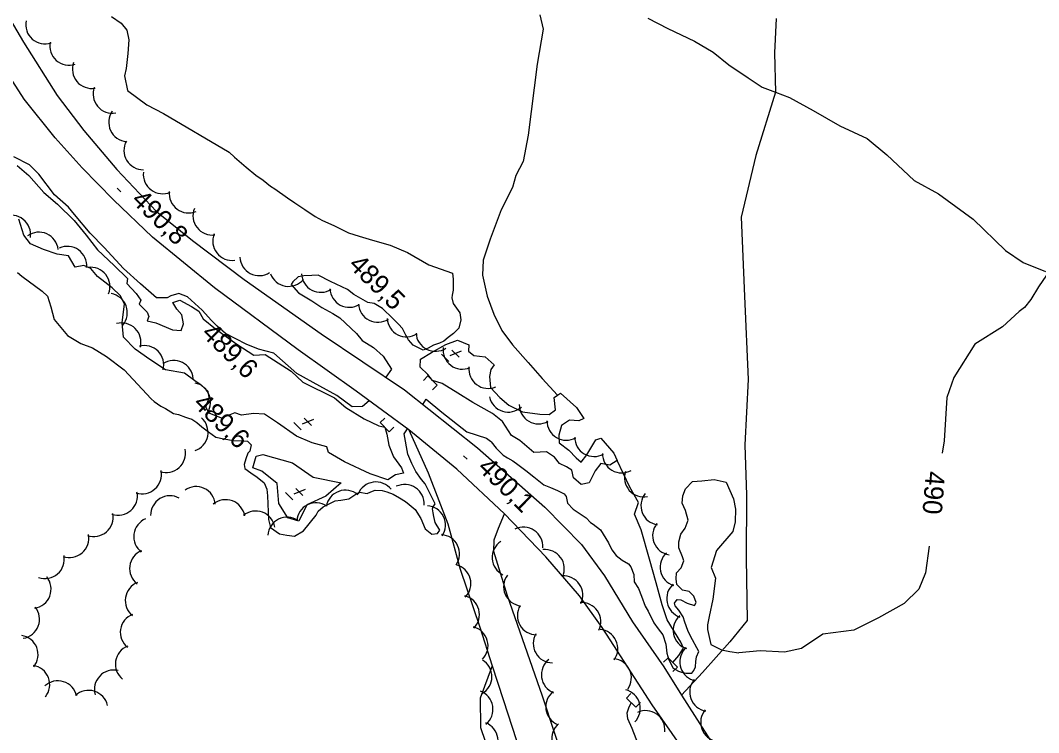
# Model space of a CAD drawing. Extents: x 642515 to 647219, y 6080136 to 6084356.
# Drawn here: x 643274.3 to 643432.4, y 6081870.4 to 6081981 of the extents above; entities that cross this region are included whole.
import ezdxf

# ---------------------------------------------------------------- set-up
doc = ezdxf.new("R2010")
doc.units = 0
for name, color, linetype in [('Level 1', 7, 'Continuous'), ('Level 19', 7, 'Continuous'), ('Level 21', 7, 'Continuous'), ('Level 22', 7, 'Continuous'), ('Level 26', 7, 'Continuous'), ('Level 3', 7, 'Continuous'), ('Level 4', 7, 'Continuous'), ('Level 44', 7, 'Continuous'), ('Level 57', 7, 'Continuous')]:
    doc.layers.add(name, color=color, linetype=linetype)

msp = doc.modelspace()

# ---------------------------------------------------------------- linework, layer by layer
at = {"layer": 'Level 1'}
for points in [[(643288.42, 6081981.62), (643289.93, 6081980.58), (643290.8, 6081979.51), (643291.14, 6081978), (643290.95, 6081975.89), (643290.69, 6081973.53), (643290.44, 6081972.39), (643290.9, 6081970.16), (643293.93, 6081967.92), (643296.51, 6081966.55), (643306.7, 6081960.55)], [(643306.7, 6081960.55), (643307.55, 6081959.79), (643309.34, 6081958.21), (643310.86, 6081957.01), (643311.96, 6081956.19), (643313.14, 6081955.29), (643313.81, 6081954.85), (643315.75, 6081953.44), (643316.92, 6081952.7), (643318.43, 6081951.66), (643320.03, 6081950.55), (643321.19, 6081949.97), (643322.93, 6081949.19), (643325.25, 6081948.04), (643326.89, 6081947.5), (643328.94, 6081946.89), (643331.72, 6081946.09), (643334.37, 6081944.96), (643337.7, 6081943.07), (643341.4, 6081941.76), (643341.5, 6081940.84), (643341.46, 6081939.51), (643341.49, 6081939.1), (643341.33, 6081938.33), (643341.28, 6081937.92), (643341.49, 6081937.05), (643342.51, 6081935.62), (643342.66, 6081934.5), (643342.37, 6081933.23), (643341.73, 6081932.59), (643341.54, 6081932.38), (643340.7, 6081931.76), (643340.01, 6081931.23), (643339.34, 6081930.91), (643338.44, 6081930.58), (643337.58, 6081930.12), (643336.8, 6081929.83), (643335.26, 6081930.59), (643334.57, 6081931.43), (643334.12, 6081932.13), (643333.61, 6081933.19), (643332.97, 6081933.83), (643332.11, 6081934.75), (643330.49, 6081936.26), (643329.23, 6081937.07), (643328.22, 6081937.22), (643326.05, 6081938.46), (643325.07, 6081939.24), (643322.42, 6081940.45), (643320.51, 6081941.47), (643319.55, 6081941.41), (643318.27, 6081941.33), (643317.39, 6081941.2), (643316.56, 6081940.42), (643316.34, 6081940.01), (643317.47, 6081938.7), (643319.55, 6081937.46), (643321.07, 6081936.42), (643322.81, 6081935.48), (643323.9, 6081934.82), (643326.46, 6081932.39), (643327.34, 6081931.32), (643329.09, 6081930.21), (643330.63, 6081928.85), (643331.88, 6081926.83), (643331.02, 6081925.59)], [(643328.43, 6081921.95), (643327.41, 6081921.08), (643325.81, 6081920.98), (643323.44, 6081922.78), (643320.78, 6081924.23), (643317.2, 6081926.19), (643313.63, 6081929.36), (643311.26, 6081929.94), (643309.36, 6081930.72), (643306.12, 6081932.38), (643304.84, 6081933.51), (643303.98, 6081934.42), (643302.51, 6081936.03), (643300.21, 6081938.07), (643298.89, 6081938.63), (643297.63, 6081938.23), (643297.08, 6081937.96), (643295.4, 6081937.94), (643292.93, 6081940.13), (643290.29, 6081942.47), (643287.27, 6081945.75), (643285.12, 6081947.96), (643282.69, 6081950.88), (643281.73, 6081952.03), (643279.6, 6081953.92), (643277.15, 6081957.16), (643275.69, 6081958.6), (643273.28, 6081959.83)], [(643436.3, 6081946.48), (643435.97, 6081945.14), (643435.76, 6081944.57), (643435.16, 6081943.75), (643434.72, 6081943.09), (643432.34, 6081939.64), (643431.17, 6081937.67), (643430.19, 6081936.43), (643430.19, 6081936.43), (643429.35, 6081935.82)], [(643273.84, 6081941.88), (643274.52, 6081941.28), (643277.64, 6081938.96), (643278.49, 6081938.21), (643278.99, 6081936.55), (643279.52, 6081934.56), (643281.6, 6081932.11), (643283.69, 6081930.86), (643285.5, 6081930.16), (643287.68, 6081928.84), (643290.38, 6081926.75), (643294.6, 6081922.25), (643295.07, 6081921.83), (643296.08, 6081921.09), (643296.83, 6081920.73)], [(643429.35, 6081935.82), (643426.76, 6081933.41), (643422.49, 6081930.74), (643419.19, 6081925.56), (643418.13, 6081922.48), (643417.74, 6081915.7), (643417.38, 6081913.82)], [(643336.76, 6081921.39), (643337.27, 6081922.2), (643339.73, 6081920.17), (643343.62, 6081917.1), (643346.65, 6081916.15), (643347.29, 6081915.67), (643347.37, 6081915.59), (643348.16, 6081914.59), (643349.23, 6081913.49), (643349.94, 6081913.09), (643350.73, 6081912.61), (643351.53, 6081912.06), (643352.76, 6081911.12), (643354.02, 6081910.15), (643355.55, 6081908.87), (643356.58, 6081908.49), (643357.69, 6081908.03), (643358.73, 6081907.49), (643359.04, 6081907.07), (643359.22, 6081906.07), (643360.13, 6081905.12), (643362.14, 6081903.79), (643362.79, 6081903.06), (643363.21, 6081902.76), (643364.35, 6081901.9), (643364.75, 6081901.24), (643365.6, 6081899.88), (643366.11, 6081898.82), (643366.77, 6081897.94), (643367.7, 6081897.19), (643368.7, 6081896.6), (643369.05, 6081896.14), (643369.52, 6081894.96), (643369.59, 6081893.83), (643370.26, 6081892.79), (643370.74, 6081891.61), (643371.28, 6081890.07), (643371.77, 6081889.25), (643372.61, 6081887.45), (643373.31, 6081886.52), (643374.01, 6081885.59), (643374.5, 6081884.17), (643374.67, 6081882.73)], [(643296.83, 6081920.73), (643298.04, 6081919.95), (643298.85, 6081919.84), (643299.93, 6081919.42), (643300.38, 6081919.25), (643300.91, 6081919.08), (643301.67, 6081918.56), (643302.44, 6081917.88), (643303.49, 6081917.1), (643304.62, 6081916.32), (643305.89, 6081916.03), (643307.35, 6081915.8), (643308.6, 6081915.75), (643309.57, 6081915.65), (643310.13, 6081915.08), (643309.91, 6081914.14), (643309.61, 6081913.8), (643309.3, 6081912.93), (643309.03, 6081912.03), (643309.11, 6081911.43), (643310.04, 6081910.76), (643311.04, 6081910.09), (643312.15, 6081909.19), (643312.57, 6081908.21), (643312.63, 6081907.17), (643312.71, 6081905.96), (643312.75, 6081904.71), (643312.82, 6081903.51), (643313.14, 6081902.24), (643314.49, 6081901.27), (643315.63, 6081901.1), (643316.84, 6081900.93), (643318.24, 6081901.74), (643320.22, 6081904.16), (643320.54, 6081904.78), (643321.3, 6081905.47), (643323.18, 6081906.39), (643324.05, 6081906.52), (643325.29, 6081906.72), (643326.37, 6081907.43), (643326.95, 6081907.75), (643328.13, 6081907.54), (643328.68, 6081907.81), (643329.35, 6081908.05), (643330.44, 6081908), (643331.17, 6081907.8), (643332.16, 6081907.46), (643333.16, 6081906.87), (643334.08, 6081906.28), (643334.67, 6081905.84), (643335.57, 6081905.04), (643336.46, 6081903.65)], [(643336.46, 6081903.65), (643337.12, 6081902.07), (643338.18, 6081901.21), (643339.05, 6081901.34), (643339.42, 6081901.85), (643338.67, 6081903.05), (643338.49, 6081903.97), (643338.37, 6081904.53), (643338.25, 6081905.16), (643338.36, 6081905.45), (643338.69, 6081905.92), (643338, 6081907.29), (643337.13, 6081909.05), (643336.56, 6081909.7), (643335.68, 6081910.94), (643335.08, 6081912.23), (643334.43, 6081913.64), (643333.87, 6081916.79), (643334.38, 6081917.61)], [(643374.67, 6081882.73), (643374.97, 6081881.7), (643375.66, 6081880.41), (643376.45, 6081879.94), (643376.94, 6081879.81), (643377.63, 6081879.65), (643378.52, 6081879.62), (643378.85, 6081880.08), (643379.1, 6081880.62), (643379.17, 6081881.47), (643379.25, 6081882.16), (643379.6, 6081882.99), (643378.32, 6081885.41), (643377.94, 6081886.28), (643377.46, 6081887.54), (643377.21, 6081888.37), (643376.54, 6081889.42), (643375.94, 6081890.11), (643375.83, 6081890.5), (643376.28, 6081891.09), (643376.84, 6081891.05), (643377.8, 6081890.5), (643378.95, 6081890.17), (643379.2, 6081890.63), (643378.86, 6081891.61), (643378.13, 6081892.34), (643377.07, 6081892.51), (643376.21, 6081893.43), (643376.12, 6081894.27), (643376.18, 6081895.2), (643376.9, 6081896.01), (643377.31, 6081897.08), (643377.11, 6081897.72), (643376.54, 6081899.13), (643376.52, 6081900.06), (643376.85, 6081901.21), (643377.52, 6081902.14), (643377.96, 6081903.41), (643377.55, 6081904.92), (643377.03, 6081906.06), (643377.12, 6081907.19), (643377.54, 6081908.26), (643378.63, 6081909.42), (643380.07, 6081909.51), (643381.99, 6081909.7), (643383.86, 6081909.33), (643385.03, 6081906.7), (643385.29, 6081905.1), (643385.25, 6081903.17), (643384.9, 6081901.65), (643382.36, 6081898.68), (643381.56, 6081896.05), (643382.22, 6081894.4), (643381.78, 6081891.15), (643381.23, 6081888.45), (643380.99, 6081887.15), (643380.95, 6081886.42), (643381.5, 6081884.11), (643383.16, 6081883.25), (643384.46, 6081883), (643385.83, 6081882.78)], [(643415.4, 6081899.38), (643414.81, 6081895.25), (643413.76, 6081892.69), (643411.48, 6081890.47), (643407.51, 6081888.22), (643403.68, 6081886.3), (643398.88, 6081885.69), (643395.55, 6081883.48), (643392.93, 6081882.92), (643389.13, 6081883.09), (643385.83, 6081882.78)]]:
    msp.add_lwpolyline(points, dxfattribs=at)
at = {"layer": 'Level 19'}
for points in [[(643334.62, 6081917.44), (643337.61, 6081910.78), (643340.67, 6081902.84), (643342.55, 6081895.79), (643345.6, 6081886.81), (643347.55, 6081880.8), (643349.26, 6081875.53), (643352.64, 6081865.05), (643355.91, 6081855.04), (643359.45, 6081847.22), (643361.44, 6081843.48), (643366.13, 6081835.85), (643370.21, 6081830.35), (643374.29, 6081826.13)], [(643378.5, 6081831.29), (643371.61, 6081840.04), (643365.6, 6081850.12), (643359.03, 6081864.95), (643355.37, 6081876.07), (643349.91, 6081891.65), (643347.8, 6081898.52), (643347.85, 6081900.37), (643348.54, 6081902.18), (643349.43, 6081904.41)]]:
    msp.add_lwpolyline(points, dxfattribs=at)
at = {"layer": 'Level 21'}
for points in [[(643269.53, 6081986.51), (643274.75, 6081977.66), (643280, 6081969.37), (643284.12, 6081963.91), (643289.24, 6081957.86), (643295.43, 6081951.32), (643301.02, 6081946.83), (643309.04, 6081940.8), (643320.99, 6081932.35), (643333.92, 6081923.64), (643345.26, 6081914.66), (643355.73, 6081905.4), (643361.4, 6081899.62), (643365, 6081894.77), (643369.31, 6081887.63), (643374.17, 6081880.6), (643376.93, 6081876.25), (643382.99, 6081866.73)], [(643326.4, 6081923.42), (643317.39, 6081929.88), (643304.4, 6081939.47), (643294.78, 6081947.38), (643288.75, 6081953.17), (643283.86, 6081958.1), (643279.67, 6081962.8), (643274.88, 6081968.78), (643268.25, 6081979.03)], [(643440.12, 6081775.01), (643441.64, 6081780.33), (643442.67, 6081784.57), (643442.68, 6081787.74), (643442.64, 6081790.88), (643441.66, 6081793.71), (643436.78, 6081799.85), (643427.07, 6081809.27), (643415.8, 6081819.93), (643406.79, 6081829.72), (643395.82, 6081841.77), (643391.08, 6081848.24), (643385.06, 6081856.44), (643379.76, 6081864.09), (643372.39, 6081874.7), (643365.86, 6081884.8), (643364.61, 6081886.74), (643361.09, 6081891.67), (643355.89, 6081897.71), (643349.43, 6081904.41), (643342.04, 6081911.33), (643334.62, 6081917.44), (643326.4, 6081923.42)]]:
    msp.add_lwpolyline(points, dxfattribs=at)
at = {"layer": 'Level 22'}
for points in [[(643371.7, 6081981.37), (643374.82, 6081979.74), (643378.97, 6081977.82), (643381.86, 6081976.1), (643384.27, 6081974.11), (643387.26, 6081972.08), (643389.48, 6081970.64), (643391.54, 6081969.86), (643393.69, 6081969.04), (643397.36, 6081967.01), (643401.5, 6081964.64), (643405.77, 6081962.68), (643408.82, 6081960.13), (643413.06, 6081956.16), (643416.85, 6081954.08), (643422.2, 6081950.14), (643427.24, 6081945.26), (643429.97, 6081943.43), (643433.47, 6081942.05)], [(643391.62, 6081981.34), (643391.39, 6081976.01), (643391.54, 6081969.86), (643388.48, 6081960.06), (643386.21, 6081950.47), (643386.72, 6081938.19), (643387.27, 6081925.26), (643386.76, 6081915.1), (643387, 6081907.3), (643386.96, 6081897.48), (643387.11, 6081887.8), (643384.41, 6081884.5), (643380.19, 6081879.74), (643376.93, 6081876.25)]]:
    msp.add_lwpolyline(points, dxfattribs=at)
at = {"layer": 'Level 26'}
for p, q in [((643337.57, 6081925.81), (643336.85, 6081925.11)), ((643337.57, 6081925.81), (643338.99, 6081924.35)), ((643338.99, 6081924.35), (643338.27, 6081923.67)), ((643330.14, 6081918.57), (643330.86, 6081919.27)), ((643331.56, 6081917.13), (643330.14, 6081918.57)), ((643331.56, 6081917.13), (643332.28, 6081917.83)), ((643374.88, 6081882.03), (643374.16, 6081881.33)), ((643374.88, 6081882.03), (643376.3, 6081880.57)), ((643376.3, 6081880.57), (643375.58, 6081879.89)), ((643368.38, 6081875.75), (643369.08, 6081876.47)), ((643369.84, 6081874.35), (643368.38, 6081875.75)), ((643369.84, 6081874.35), (643370.54, 6081875.09))]:
    msp.add_line(p, q, dxfattribs=at)
at = {"layer": 'Level 3'}
for p, q in [((643289.31, 6081954.96), (643289.89, 6081954.4)), ((643339.66, 6081929.16), (643340.79, 6081928.03)), ((643342.73, 6081929.64), (643340.96, 6081928.91)), ((643341.28, 6081929.8), (643342.39, 6081928.7)), ((643316.74, 6081918.58), (643317.87, 6081917.45)), ((643319.8, 6081919.05), (643318.04, 6081918.33)), ((643318.36, 6081919.22), (643319.47, 6081918.12)), ((643343.07, 6081913.42), (643343.65, 6081912.86)), ((643317.06, 6081908.33), (643318.16, 6081907.23)), ((643315.43, 6081907.69), (643316.57, 6081906.56)), ((643318.5, 6081908.17), (643316.73, 6081907.44))]:
    msp.add_line(p, q, dxfattribs=at)
at = {"layer": 'Level 4'}
for points in [[(643354.92, 6081981.87), (643355.46, 6081979.65), (643354.54, 6081974.25), (643353.12, 6081963.22), (643352.36, 6081959.11), (643351.2, 6081956.95), (643350.68, 6081955.06), (643348.91, 6081951.62), (643347.22, 6081947.05), (643346.13, 6081943.77), (643346.03, 6081941.43), (643346.75, 6081938.21), (643347.77, 6081935.42), (643349.05, 6081932.84), (643350.68, 6081930.64), (643353.1, 6081927.89), (643355.31, 6081925.41), (643357.67, 6081922.82)], [(643273.78, 6081958.49), (643275.61, 6081956.95), (643277.95, 6081954.27), (643280.03, 6081952.5), (643282.61, 6081949.92), (643284.48, 6081947.66), (643286.27, 6081945.4), (643288.87, 6081942.94), (643290.89, 6081940.92), (643290.82, 6081940.16), (643292.24, 6081938.59), (643292.99, 6081937.55), (643292.75, 6081936.93), (643293.95, 6081935.72), (643294.23, 6081935.01), (643293.95, 6081934.35), (643295.3, 6081934.07), (643297.9, 6081932.98), (643299.24, 6081932.85), (643299.62, 6081933.88), (643299.37, 6081935.32), (643298.55, 6081936.19), (643297.93, 6081937.2), (643299.03, 6081937.59), (643300.87, 6081936.57), (643302, 6081935.88), (643302.68, 6081934.67), (643304.58, 6081933.13), (643307.87, 6081930.76), (643310.51, 6081929.02), (643312.28, 6081929.13), (643316.31, 6081926.55), (643318.14, 6081924.85), (643323.05, 6081922.41), (643324.83, 6081920.91), (643327.68, 6081919.15), (643329.96, 6081918.04), (643330.86, 6081917.85)], [(643330.86, 6081917.85), (643331.17, 6081916.74), (643331.51, 6081915.07), (643332.23, 6081913.22), (643333.46, 6081911.53), (643333.79, 6081910.7), (643332.52, 6081910.46), (643331.36, 6081909.67), (643328.6, 6081910.59), (643324.62, 6081912.45), (643322.12, 6081913.9), (643321.86, 6081914.81), (643319.57, 6081915.4), (643317.16, 6081916.47), (643314.22, 6081918.54), (643312.2, 6081919.87), (643310.46, 6081919.97), (643308.63, 6081919.7), (643307.6, 6081920.08), (643305.51, 6081919.27), (643303.57, 6081920), (643303.07, 6081920.97), (643303.62, 6081922.45), (643303.45, 6081923.37), (643302.34, 6081924.35), (643301.37, 6081925.06), (643299.77, 6081926.25), (643296.79, 6081926.75), (643294.4, 6081928.34), (643292.12, 6081929.97), (643290.28, 6081931.84), (643290.1, 6081934.04), (643290.45, 6081937), (643289.8, 6081938.32), (643288.56, 6081939.5), (643286.24, 6081941.25), (643285.2, 6081942.47), (643284.16, 6081942.94), (643282.81, 6081942.69), (643281.77, 6081944.44), (643279.98, 6081944.74), (643277.88, 6081945.46), (643275.85, 6081946.34), (643274.81, 6081947.65), (643274.05, 6081950.14)], [(643338.27, 6081925.09), (643337.53, 6081926.05), (643336.33, 6081927.19), (643336.42, 6081928.4), (643338.13, 6081929.47), (643340.35, 6081930.69), (643342.16, 6081931.36), (643343.89, 6081930.66), (643343.84, 6081929.65), (643344.68, 6081928.98), (643346.47, 6081928.76), (643347.83, 6081927.55), (643347.31, 6081926.8), (643347.1, 6081925.7), (643347.28, 6081924.02), (643348.71, 6081922.46), (643350.11, 6081921.29), (643352.27, 6081920.22), (643354.95, 6081919.89), (643356.4, 6081919.82), (643357.37, 6081920.56), (643357.17, 6081922.48), (643357.67, 6081922.82), (643358.13, 6081923.14), (643360.61, 6081920.88), (643361.76, 6081919.17), (643360.98, 6081918.81), (643359.52, 6081918.96), (643358.32, 6081918.12), (643357.89, 6081916.61), (643357.96, 6081915.41), (643359.44, 6081914.25), (643360.6, 6081913.07), (643361.37, 6081912.39), (643362.23, 6081913.53), (643363.62, 6081915.86), (643364.4, 6081916.15), (643366.44, 6081913.82), (643366.95, 6081912.68), (643365.83, 6081911.93), (643364.4, 6081912.21), (643363.55, 6081911.07), (643362.57, 6081909.2), (643361.34, 6081908.93), (643360.15, 6081909.98), (643359.91, 6081911.18), (643359.08, 6081911.69), (643358, 6081912.19), (643357.21, 6081913.19), (643355.95, 6081914), (643353.98, 6081913.92), (643351.85, 6081915.8), (643350.56, 6081916.57), (643349.14, 6081918.74), (643347.57, 6081919.97), (643344.52, 6081921.68), (643342.18, 6081923.15), (643339.75, 6081924.62), (643338.27, 6081925.09)], [(643311.94, 6081913.58), (643316.52, 6081912.33), (643319.72, 6081910.1), (643324.08, 6081909.19), (643321.71, 6081907.11), (643318.74, 6081905.81), (643317.53, 6081903.23), (643315.8, 6081903.77), (643314.42, 6081905.99), (643314.14, 6081909.12), (643311.77, 6081910.99), (643310.37, 6081911.55), (643310.9, 6081913.36), (643311.94, 6081913.58)], [(643375.58, 6081881.31), (643376.52, 6081882.37), (643377.22, 6081883.5), (643376.84, 6081884.44), (643374.69, 6081887.93), (643373.94, 6081890.26), (643373.01, 6081893.67), (643371.94, 6081897.35), (643370.65, 6081901.9), (643369.62, 6081904.33), (643370.23, 6081906.14), (643368.92, 6081908.51), (643366.95, 6081912.68)], [(643370.25, 6081868.51), (643369.25, 6081871.06), (643368.6, 6081872.55), (643368.5, 6081873.47), (643368.75, 6081874.27), (643369.12, 6081875.05)]]:
    msp.add_lwpolyline(points, dxfattribs=at)
at = {"layer": 'Level 44'}
for centre, start, end in [((643278.11, 6081980.37), 168.4373, 288.4152), ((643281.85, 6081977.06), 168.4373, 288.4152), ((643285.36, 6081973.45), 159.8689, 279.8468), ((643288.57, 6081969.61), 159.8689, 279.8468), ((643291, 6081965.2), 144.9611, 264.939), ((643293.36, 6081960.83), 150.8872, 270.8652), ((643296.37, 6081957.1), 173.4317, 293.4096), ((643300.39, 6081954.12), 173.4317, 293.4096), ((643304.08, 6081950.69), 157.8352, 277.8132), ((643272.88, 6081947.76), 351.6797, 111.6577), ((643277.17, 6081945.13), 6.2104, 126.1883), ((643307.15, 6081946.74), 157.8352, 277.8132), ((643281.58, 6081942.93), 354.6589, 114.6368), ((643311.37, 6081944.38), 182.4656, 302.4435), ((643285.19, 6081939.68), 338.2123, 98.1902), ((643315.93, 6081942.71), 199.971, 319.9489), ((643320.93, 6081941.79), 182.2208, 302.1988), ((643287.89, 6081935.63), 320.3298, 80.3077), ((643325.35, 6081939.46), 182.2208, 302.1988), ((643329.78, 6081937.14), 183.2675, 303.2455), ((643290.01, 6081931.04), 345.1581, 105.136), ((643334.24, 6081934.88), 183.2675, 303.2455), ((643338.71, 6081932.63), 183.2675, 303.2455), ((643293.55, 6081927.51), 345.1581, 105.136), ((643342.91, 6081929.86), 173.1898, 293.1678), ((643298.1, 6081925.22), 3.6359, 123.6138), ((643346.91, 6081926.87), 173.1898, 293.1678), ((643300.82, 6081921.76), 318.9183, 78.8963), ((643350.04, 6081923.19), 192.4664, 312.4443), ((643354.73, 6081921.36), 179.5489, 299.5268), ((643300.42, 6081917.04), 289.0629, 49.0409), ((643359.04, 6081918.82), 179.5489, 299.5268), ((643363.35, 6081916.29), 179.5489, 299.5268), ((643296.93, 6081913.81), 251.6335, 11.6115), ((643367.66, 6081913.75), 179.5489, 299.5268), ((643293.19, 6081910.49), 251.6335, 11.6115), ((643371.08, 6081910), 160.9687, 280.9466), ((643301.56, 6081905.62), 4.8323, 124.8103), ((643329.49, 6081906.34), 38.1664, 158.1443), ((643333.96, 6081905.96), 355.8972, 115.8752), ((643289.45, 6081907.16), 251.6335, 11.6115), ((643297.51, 6081904.2), 61.4104, 181.3883), ((643324.75, 6081905.06), 50.0759, 170.0538), ((643373.63, 6081905.66), 141.2891, 261.2671), ((643306.15, 6081903.58), 9.5834, 129.5613), ((643320.19, 6081903.11), 56.465, 176.4429), ((643337.28, 6081902.65), 326.1235, 86.1014), ((643285.69, 6081903.87), 250.693, 10.6709), ((643294.88, 6081900.84), 112.5585, 232.5364), ((643310.83, 6081901.83), 9.5834, 129.5613), ((643315.71, 6081900.88), 56.465, 176.4429), ((643352.4, 6081899.32), 356.2836, 116.2615), ((643375.45, 6081901), 141.2891, 261.2671), ((643281.9, 6081900.61), 250.693, 10.6709), ((643339.48, 6081898.16), 326.1235, 86.1014), ((643350.53, 6081897.61), 123.6919, 243.6698), ((643355.74, 6081895.84), 336.0849, 96.0628), ((643278.11, 6081897.35), 250.693, 10.6709), ((643294.23, 6081895.89), 112.5585, 232.5364), ((643376.62, 6081896.1), 131.704, 251.682), ((643341.23, 6081893.56), 315.375, 75.353), ((643276.05, 6081892.7), 279.0065, 38.9844), ((643352.31, 6081893.07), 143.0905, 263.0684), ((643358.61, 6081891.76), 334.0247, 94.0027), ((643293.57, 6081890.92), 111.162, 231.14), ((643377.63, 6081891.21), 131.704, 251.682), ((643342.56, 6081888.73), 315.4544, 75.4323), ((643274.26, 6081888.03), 279.0065, 38.9844), ((643354.45, 6081888.6), 149.4668, 269.4447), ((643361.41, 6081887.62), 334.0247, 94.0027), ((643292.8, 6081885.98), 111.162, 231.14), ((643378.65, 6081886.31), 131.704, 251.682), ((643343.89, 6081883.91), 315.4544, 75.4323), ((643364.04, 6081883.43), 325.0327, 85.0107), ((643274.03, 6081882.52), 321.2718, 81.2498), ((643356.91, 6081884.25), 149.4668, 269.4447), ((643292.03, 6081881.04), 111.162, 231.14), ((643379.66, 6081881.41), 131.704, 251.682), ((643344.5, 6081879.08), 299.6677, 59.6456), ((643358.18, 6081879.38), 127.8134, 247.7914), ((643366.15, 6081878.9), 325.0327, 85.0107), ((643275.84, 6081877.86), 321.2718, 81.2498), ((643288.77, 6081877.13), 76.467, 196.4449), ((643280.1, 6081875.45), 12.8465, 132.8244), ((643381.2, 6081876.71), 140.0143, 259.9923), ((643284.88, 6081873.97), 12.8465, 132.8244), ((643344.66, 6081874.05), 309.1913, 69.1693), ((643358.86, 6081874.42), 127.8134, 247.7914), ((643367.53, 6081874.15), 315.8087, 75.7866), ((643371.35, 6081870.83), 354.6931, 114.6711), ((643382.91, 6081872.01), 140.0143, 259.9923), ((643345.46, 6081869.11), 309.1913, 69.1693), ((643359.81, 6081869.53), 131.1619, 251.1398)]:
    msp.add_arc(centre, 3, start, end, dxfattribs=at)
at = {"layer": 'Level 57'}
msp.add_lwpolyline([(643347.55, 6081880.8), (643345.69, 6081875.78), (643345.73, 6081871.2), (643349.16, 6081861.19), (643351.25, 6081853.27), (643351.64, 6081844.29), (643354.2, 6081839.3), (643355.6, 6081834.88), (643348.01, 6081831.28), (643335.13, 6081824.64), (643329.99, 6081823.13), (643324.98, 6081822.26), (643318.84, 6081818.6), (643315.98, 6081815.37), (643313.61, 6081812.02), (643314.75, 6081806.46), (643317.31, 6081798.89), (643313.62, 6081794.73), (643307.69, 6081790.44), (643302.58, 6081783.14), (643296.83, 6081774.6)], dxfattribs=at)

# ---------------------------------------------------------------- texts
at = {"layer": 'Level 1'}
msp.add_text('490', height=3, rotation=265.2349, dxfattribs=at).set_placement((643414.89, 6081911.1))
at = {"layer": 'Level 3'}
for s, rotation, p in [('490,8', 315.59, (643291.34, 6081952.92)), ('  489,5', 315.1735, (643323.49, 6081944.45)), ('  489,6', 315.1735, (643300.67, 6081933.8)), ('  489,6', 315.1735, (643299.38, 6081922.92)), ('490,1', 315.59, (643345.1, 6081911.38))]:
    msp.add_text(s, height=3, rotation=rotation, dxfattribs=at).set_placement(p)

doc.saveas('drawing.dxf')
